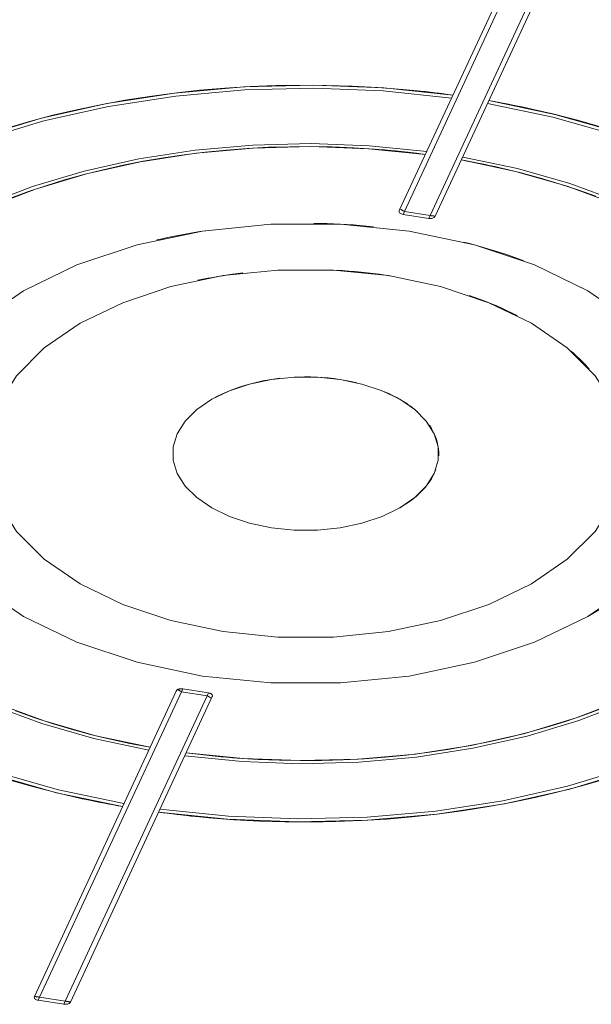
# Model space of a CAD drawing. Header units: millimetres. Extents: x 567 to 934, y -1 to 364.
# Tile 351 of 656: x 735.77 to 736.033, y 7.934 to 8.387. Entities that reach past the tile are written whole.
import ezdxf

# ---------------------------------------------------------------- set-up
doc = ezdxf.new("R2010")
doc.units = ezdxf.units.MM
doc.header["$MEASUREMENT"] = 0
doc.layers.add('G-IMPT', color=8, linetype='Continuous', lineweight=13)

msp = doc.modelspace()

# ---------------------------------------------------------------- linework, layer by layer
at = {"layer": 'G-IMPT', "lineweight": 5}
for p, q in [((736.00978, 8.44011), (735.94448, 8.29941)), ((736.00978, 8.44011), (735.94448, 8.29941)), ((735.94682, 8.29899), (736.01212, 8.43969)), ((736.02395, 8.43786), (735.95865, 8.29716)), ((735.96104, 8.29684), (736.02634, 8.43755)), ((736.02634, 8.43755), (735.96104, 8.29684)), ((735.94682, 8.29899), (735.94621, 8.29768)), ((735.94621, 8.29768), (735.95804, 8.29584)), ((735.95804, 8.29584), (735.94621, 8.29768)), ((735.94621, 8.29768), (735.95804, 8.29584)), ((735.95865, 8.29716), (735.94682, 8.29899)), ((735.95804, 8.29584), (735.95865, 8.29716)), ((735.84177, 8.07811), (735.77647, 7.93741)), ((735.77647, 7.93741), (735.84177, 8.07811)), ((735.77886, 7.9371), (735.84416, 8.0778)), ((735.84477, 8.07911), (735.84416, 8.0778)), ((735.84416, 8.0778), (735.85599, 8.07597)), ((735.8566, 8.07728), (735.84477, 8.07911)), ((735.8566, 8.07728), (735.84477, 8.07911)), ((735.8566, 8.07728), (735.84477, 8.07911)), ((735.85599, 8.07597), (735.79069, 7.93527)), ((735.79304, 7.93485), (735.85833, 8.07555)), ((735.79304, 7.93485), (735.85833, 8.07555)), ((735.85599, 8.07597), (735.8566, 8.07728)), ((735.77886, 7.9371), (735.77821, 7.93568)), ((735.79069, 7.93527), (735.77886, 7.9371)), ((735.77821, 7.93568), (735.79004, 7.93385)), ((735.77821, 7.93568), (735.79004, 7.93385)), ((735.77821, 7.93568), (735.79004, 7.93385)), ((735.79004, 7.93385), (735.79069, 7.93527))]:
    msp.add_line(p, q, dxfattribs=at)
for points in [[(735.96917, 8.35261), (735.9374, 8.35591), (735.90519, 8.35717), (735.87294, 8.35639), (735.84103, 8.35357), (735.80985, 8.34874), (735.77978, 8.34197), (735.75117, 8.33334), (735.72437, 8.32295), (735.69971, 8.31093)], [(735.96854, 8.35125), (735.93704, 8.35451), (735.90512, 8.35576), (735.87315, 8.35498), (735.84153, 8.35218), (735.81062, 8.3474), (735.78081, 8.34069), (735.75246, 8.33214), (735.72589, 8.32184), (735.70144, 8.30993)], [(735.96917, 8.35261), (735.95768, 8.35404), (735.9461, 8.35521), (735.93444, 8.35611), (735.92274, 8.35674), (735.91099, 8.35709), (735.89924, 8.35718), (735.88749, 8.35699), (735.87576, 8.35654), (735.86407, 8.35581), (735.85244, 8.35481), (735.84089, 8.35355), (735.82943, 8.35202), (735.81809, 8.35022), (735.80689, 8.34817), (735.79583, 8.34586), (735.78495, 8.3433), (735.77425, 8.34048), (735.76375, 8.33742)], [(735.96917, 8.35261), (735.96705, 8.3529), (735.96492, 8.35317), (735.9628, 8.35344), (735.96067, 8.3537), (735.95853, 8.35395), (735.95639, 8.35419), (735.95425, 8.35442), (735.95211, 8.35464), (735.94996, 8.35485)], [(736.0371, 8.33802), (736.02656, 8.34103), (736.01582, 8.3438), (736.00491, 8.34632), (735.99382, 8.34858), (735.98573, 8.35005)], [(736.18299, 8.23616), (736.17204, 8.2537), (736.15784, 8.27043), (736.14054, 8.28616), (736.12035, 8.30071), (736.09753, 8.31389), (736.07234, 8.32554), (736.04508, 8.33553), (736.0161, 8.34373), (735.98573, 8.35005)], [(736.0043, 8.34645), (736.00226, 8.34688), (736.00021, 8.34731), (735.99816, 8.34773), (735.9961, 8.34814), (735.99404, 8.34854), (735.99197, 8.34893), (735.98989, 8.34931), (735.98781, 8.34969), (735.98573, 8.35005)], [(736.18062, 8.2358), (736.16977, 8.25317), (736.15568, 8.26976), (736.13853, 8.28535), (736.11852, 8.29977), (736.0959, 8.31283), (736.07093, 8.32438), (736.04392, 8.33428), (736.01519, 8.34242), (735.9851, 8.34868)], [(735.95712, 8.32664), (735.93065, 8.32931), (735.90384, 8.33031), (735.877, 8.32962), (735.85044, 8.32725), (735.82449, 8.32324), (735.79945, 8.31762), (735.77561, 8.31047), (735.75325, 8.30187), (735.73264, 8.29192)], [(735.95648, 8.32528), (735.9303, 8.32791), (735.90377, 8.32889), (735.87721, 8.32821), (735.85094, 8.32587), (735.82526, 8.32189), (735.80048, 8.31634), (735.77689, 8.30927), (735.75477, 8.30076), (735.73437, 8.29092)], [(735.76505, 8.30496), (735.77329, 8.30801), (735.78174, 8.31088), (735.79039, 8.31354), (735.79921, 8.316), (735.80819, 8.31826), (735.81732, 8.32031), (735.82659, 8.32214), (735.83598, 8.32376), (735.84547, 8.32516), (735.85505, 8.32634), (735.86471, 8.3273), (735.87442, 8.32804), (735.88418, 8.32855), (735.89396, 8.32883), (735.90376, 8.32889), (735.91355, 8.32873), (735.92333, 8.32833), (735.93306, 8.32771), (735.94275, 8.32687), (735.95237, 8.3258), (735.95648, 8.32528)], [(735.95648, 8.32528), (735.95383, 8.32562), (735.95117, 8.32595), (735.94851, 8.32626), (735.94584, 8.32655), (735.94317, 8.32683), (735.94048, 8.32709), (735.9378, 8.32733), (735.93511, 8.32755), (735.93242, 8.32776)], [(735.97305, 8.32272), (735.98236, 8.32095), (735.99154, 8.31898), (736.00057, 8.31679), (736.00945, 8.3144), (736.01815, 8.3118), (736.02667, 8.30901), (736.03499, 8.30602)], [(735.99604, 8.31792), (735.99353, 8.31852), (735.991, 8.3191), (735.98847, 8.31966), (735.98592, 8.32021), (735.98337, 8.32075), (735.9808, 8.32126), (735.97823, 8.32176), (735.97564, 8.32225), (735.97305, 8.32272)], [(736.13564, 8.22884), (736.1265, 8.24325), (736.11471, 8.257), (736.1004, 8.26994), (736.08375, 8.2819), (736.06496, 8.29276), (736.04423, 8.30237), (736.02183, 8.31063), (735.99801, 8.31744), (735.97305, 8.32272)], [(736.13801, 8.22921), (736.12878, 8.24377), (736.11687, 8.25768), (736.10241, 8.27075), (736.08558, 8.28284), (736.06659, 8.29381), (736.04564, 8.30353), (736.02299, 8.31187), (735.99891, 8.31875), (735.97368, 8.32408)], [(735.94511, 8.30004), (735.94512, 8.30003), (735.94515, 8.3), (735.9452, 8.29996), (735.94527, 8.29991), (735.94535, 8.29986), (735.94543, 8.29981), (735.94551, 8.29976), (735.94558, 8.29971), (735.94565, 8.29967), (735.94572, 8.29963), (735.94578, 8.29959), (735.94584, 8.29956), (735.94589, 8.29952), (735.94594, 8.2995), (735.94598, 8.29947), (735.94602, 8.29945), (735.94606, 8.29943), (735.94609, 8.29941), (735.94612, 8.29939), (735.94615, 8.29937), (735.94618, 8.29935), (735.9462, 8.29934), (735.94622, 8.29933), (735.94624, 8.29931), (735.94626, 8.2993), (735.94628, 8.29929), (735.9463, 8.29928), (735.94631, 8.29927), (735.94633, 8.29926), (735.94634, 8.29926), (735.94636, 8.29925), (735.94637, 8.29924), (735.94638, 8.29923), (735.94639, 8.29923), (735.9464, 8.29922), (735.94641, 8.29921), (735.94642, 8.29921), (735.94643, 8.2992), (735.94644, 8.2992), (735.94645, 8.29919), (735.94646, 8.29919), (735.94646, 8.29918), (735.94647, 8.29918), (735.94648, 8.29918), (735.94648, 8.29917), (735.94649, 8.29917), (735.9465, 8.29917), (735.9465, 8.29916), (735.94651, 8.29916), (735.94651, 8.29916), (735.94652, 8.29915), (735.94652, 8.29915), (735.94653, 8.29915), (735.94653, 8.29914), (735.94654, 8.29914), (735.94654, 8.29914), (735.94655, 8.29914), (735.94655, 8.29913), (735.94656, 8.29913), (735.94656, 8.29913), (735.94656, 8.29913), (735.94657, 8.29913), (735.94657, 8.29912), (735.94657, 8.29912), (735.94658, 8.29912), (735.94658, 8.29912), (735.94658, 8.29912), (735.94659, 8.29911), (735.94659, 8.29911), (735.94659, 8.29911), (735.94659, 8.29911), (735.9466, 8.29911), (735.9466, 8.29911), (735.9466, 8.2991), (735.9466, 8.2991), (735.94661, 8.2991), (735.94661, 8.2991), (735.94661, 8.2991), (735.94661, 8.2991), (735.94662, 8.2991), (735.94662, 8.29909), (735.94662, 8.29909), (735.94662, 8.29909), (735.94662, 8.29909), (735.94663, 8.29909), (735.94663, 8.29909), (735.94663, 8.29909), (735.94663, 8.29909), (735.94663, 8.29909), (735.94664, 8.29908), (735.94666, 8.29907), (735.94668, 8.29906), (735.9467, 8.29905), (735.94671, 8.29904), (735.94672, 8.29903), (735.94673, 8.29903), (735.94674, 8.29902), (735.94675, 8.29902), (735.94675, 8.29902), (735.94676, 8.29901), (735.94677, 8.29901), (735.94677, 8.29901), (735.94678, 8.299)], [(735.94448, 8.29941), (735.9444, 8.29916), (735.9444, 8.29892), (735.94448, 8.29868), (735.94462, 8.29844), (735.94484, 8.29823), (735.94511, 8.29804), (735.94544, 8.29788), (735.94581, 8.29776), (735.94621, 8.29768)], [(735.94448, 8.29941), (735.9444, 8.29916), (735.9444, 8.29892), (735.94448, 8.29868), (735.94462, 8.29844), (735.94484, 8.29823), (735.94511, 8.29804), (735.94544, 8.29788), (735.94581, 8.29776), (735.94621, 8.29768)], [(735.95804, 8.29584), (735.95846, 8.2958), (735.95889, 8.2958), (735.95931, 8.29584), (735.95971, 8.29593), (735.96008, 8.29605), (735.9604, 8.29621), (735.96068, 8.2964), (735.96089, 8.29661), (735.96104, 8.29684)], [(735.95804, 8.29584), (735.95846, 8.2958), (735.95889, 8.2958), (735.95931, 8.29584), (735.95971, 8.29593), (735.96008, 8.29605), (735.9604, 8.29621), (735.96068, 8.2964), (735.96089, 8.29661), (735.96104, 8.29684)], [(735.95865, 8.29716), (735.95866, 8.29716), (735.95866, 8.29716), (735.95867, 8.29716), (735.95868, 8.29715), (735.95869, 8.29715), (735.9587, 8.29715), (735.95871, 8.29715), (735.95872, 8.29715), (735.95874, 8.29715), (735.95876, 8.29714), (735.95878, 8.29714), (735.9588, 8.29713), (735.95884, 8.29713), (735.95884, 8.29713), (735.95885, 8.29713), (735.95885, 8.29713), (735.95885, 8.29713), (735.95885, 8.29713), (735.95886, 8.29713), (735.95886, 8.29713), (735.95886, 8.29713), (735.95887, 8.29713), (735.95887, 8.29713), (735.95887, 8.29712), (735.95887, 8.29712), (735.95888, 8.29712), (735.95888, 8.29712), (735.95888, 8.29712), (735.95889, 8.29712), (735.95889, 8.29712), (735.95889, 8.29712), (735.9589, 8.29712), (735.9589, 8.29712), (735.95891, 8.29712), (735.95891, 8.29712), (735.95891, 8.29712), (735.95892, 8.29712), (735.95892, 8.29712), (735.95893, 8.29712), (735.95893, 8.29712), (735.95894, 8.29711), (735.95894, 8.29711), (735.95895, 8.29711), (735.95895, 8.29711), (735.95896, 8.29711), (735.95896, 8.29711), (735.95897, 8.29711), (735.95898, 8.29711), (735.95898, 8.29711), (735.95899, 8.29711), (735.95899, 8.29711), (735.959, 8.2971), (735.95901, 8.2971), (735.95902, 8.2971), (735.95902, 8.2971), (735.95903, 8.2971), (735.95904, 8.2971), (735.95905, 8.2971), (735.95906, 8.2971), (735.95907, 8.29709), (735.95908, 8.29709), (735.95909, 8.29709), (735.9591, 8.29709), (735.95911, 8.29709), (735.95912, 8.29709), (735.95914, 8.29708), (735.95915, 8.29708), (735.95916, 8.29708), (735.95918, 8.29708), (735.95919, 8.29708), (735.95921, 8.29707), (735.95923, 8.29707), (735.95924, 8.29707), (735.95926, 8.29707), (735.95928, 8.29706), (735.95931, 8.29706), (735.95933, 8.29706), (735.95936, 8.29705), (735.95938, 8.29705), (735.95941, 8.29704), (735.95944, 8.29704), (735.95948, 8.29703), (735.95951, 8.29703), (735.95955, 8.29702), (735.95959, 8.29702), (735.95964, 8.29701), (735.95969, 8.297), (735.95975, 8.297), (735.95981, 8.29699), (735.95987, 8.29698), (735.95995, 8.29697), (735.96003, 8.29696), (735.96011, 8.29694), (735.96021, 8.29693), (735.96031, 8.29692), (735.96042, 8.2969), (735.96054, 8.29689), (735.96066, 8.29687), (735.96077, 8.29686), (735.96087, 8.29685), (735.96096, 8.29684), (735.96102, 8.29684), (735.96104, 8.29684)], [(736.03131, 8.11248), (736.05189, 8.12664), (736.0679, 8.14265), (736.07886, 8.16003), (736.08442, 8.17823), (736.08442, 8.19672), (736.07886, 8.21493), (736.0679, 8.2323), (736.05189, 8.24832), (736.03131, 8.26248), (736.00678, 8.27436), (735.97905, 8.28361), (735.94895, 8.28993), (735.91742, 8.29314), (735.88539, 8.29314), (735.85386, 8.28993), (735.82377, 8.28361), (735.79603, 8.27436), (735.7715, 8.26248)], [(735.93237, 8.29203), (735.92937, 8.29231), (735.92636, 8.29256), (735.92334, 8.29279), (735.92031, 8.29298), (735.91728, 8.29315), (735.91425, 8.29329), (735.91121, 8.29339), (735.90817, 8.29347), (735.90512, 8.29352)], [(735.85507, 8.29012), (735.85256, 8.28973), (735.85005, 8.28932), (735.84755, 8.28889), (735.84507, 8.28843), (735.84259, 8.28796), (735.84013, 8.28747), (735.83768, 8.28696), (735.83525, 8.28643), (735.83282, 8.28588)], [(736.00186, 8.27628), (735.99893, 8.27737), (735.99595, 8.27842), (735.99295, 8.27944), (735.98991, 8.28043), (735.98683, 8.28138), (735.98373, 8.2823), (735.9806, 8.28318), (735.97744, 8.28403), (735.97425, 8.28485)], [(736.00533, 8.12748), (736.0218, 8.13881), (736.0346, 8.15162), (736.04337, 8.16552), (736.04782, 8.18008), (736.04782, 8.19487), (736.04337, 8.20944), (736.0346, 8.22334), (736.0218, 8.23615), (736.00533, 8.24748), (735.9857, 8.25699), (735.96352, 8.26438), (735.93944, 8.26944), (735.91421, 8.27201), (735.8886, 8.27201), (735.86337, 8.26944), (735.83929, 8.26438), (735.81711, 8.25699), (735.79748, 8.24748)], [(735.87246, 8.27067), (735.87012, 8.27039), (735.8678, 8.27008), (735.86548, 8.26976), (735.86316, 8.26941), (735.86086, 8.26904), (735.85857, 8.26865), (735.8563, 8.26824), (735.85403, 8.2678), (735.85177, 8.26735)], [(735.94082, 8.26922), (735.93806, 8.26965), (735.93528, 8.27005), (735.9325, 8.27041), (735.9297, 8.27074), (735.92689, 8.27105), (735.92407, 8.27132), (735.92124, 8.27156), (735.9184, 8.27176), (735.91556, 8.27194)], [(735.7715, 8.26248), (735.75092, 8.24832), (735.73491, 8.2323), (735.72395, 8.21493), (735.71839, 8.19672), (735.71839, 8.17823), (735.72395, 8.16003), (735.73491, 8.14265), (735.75092, 8.12664), (735.7715, 8.11248), (735.79603, 8.10059), (735.82377, 8.09135), (735.85386, 8.08503), (735.88539, 8.08182), (735.91742, 8.08182), (735.94895, 8.08503), (735.97905, 8.09135), (736.00678, 8.10059), (736.03131, 8.11248)], [(735.99881, 8.25102), (735.9965, 8.25218), (735.99415, 8.2533), (735.99176, 8.2544), (735.98933, 8.25547), (735.98686, 8.25651), (735.98436, 8.25752), (735.98182, 8.2585), (735.97924, 8.25945), (735.97663, 8.26037)], [(735.79748, 8.24748), (735.78102, 8.23615), (735.76821, 8.22334), (735.75944, 8.20944), (735.755, 8.19487), (735.755, 8.18008), (735.75944, 8.16552), (735.76821, 8.15162), (735.78102, 8.13881), (735.79748, 8.12748), (735.81711, 8.11797), (735.83929, 8.11058), (735.86337, 8.10552), (735.8886, 8.10295), (735.91421, 8.10295), (735.93944, 8.10552), (735.96352, 8.11058), (735.9857, 8.11797), (736.00533, 8.12748)], [(736.03189, 8.22653), (736.03105, 8.22745), (736.03019, 8.22837), (736.02931, 8.22928), (736.02841, 8.23018), (736.02749, 8.23108), (736.02655, 8.23197), (736.0256, 8.23285), (736.02462, 8.23373), (736.02363, 8.2346)], [(735.94471, 8.16248), (735.95157, 8.1672), (735.95691, 8.17254), (735.96056, 8.17833), (735.96241, 8.1844), (735.96241, 8.19056), (735.96056, 8.19663), (735.95691, 8.20242), (735.95157, 8.20776), (735.94471, 8.21248), (735.93653, 8.21644), (735.92729, 8.21952), (735.91725, 8.22163), (735.90674, 8.2227), (735.89607, 8.2227), (735.88556, 8.22163), (735.87553, 8.21952), (735.86628, 8.21644), (735.8581, 8.21248)], [(735.92486, 8.22014), (735.92231, 8.22071), (735.91971, 8.22122), (735.91707, 8.22166), (735.9144, 8.22203), (735.9117, 8.22233), (735.90899, 8.22256), (735.90626, 8.22272), (735.90352, 8.22281), (735.90077, 8.22283)], [(735.88945, 8.22215), (735.88554, 8.22163), (735.88171, 8.22096), (735.87796, 8.22014), (735.87431, 8.21919), (735.87078, 8.2181), (735.86738, 8.21687), (735.86412, 8.21553), (735.86103, 8.21406), (735.8581, 8.21248)], [(735.94637, 8.21148), (735.94537, 8.21209), (735.94434, 8.21269), (735.94329, 8.21327), (735.94221, 8.21384), (735.94111, 8.2144), (735.93998, 8.21494), (735.93884, 8.21546), (735.93767, 8.21597), (735.93648, 8.21646)], [(735.8581, 8.21248), (735.85124, 8.20776), (735.84591, 8.20242), (735.84225, 8.19663), (735.8404, 8.19056), (735.8404, 8.1844), (735.84225, 8.17833), (735.84591, 8.17254), (735.85124, 8.1672), (735.8581, 8.16248), (735.86628, 8.15852), (735.87553, 8.15544), (735.88556, 8.15333), (735.89607, 8.15226), (735.90674, 8.15226), (735.91725, 8.15333), (735.92729, 8.15544), (735.93653, 8.15852), (735.94471, 8.16248)], [(735.95268, 8.20681), (735.95205, 8.20735), (735.9514, 8.2079), (735.95073, 8.20843), (735.95005, 8.20896), (735.94934, 8.20948), (735.94863, 8.20999), (735.94789, 8.21049), (735.94714, 8.21099), (735.94637, 8.21148)], [(735.96262, 8.18649), (735.96263, 8.18808), (735.96253, 8.18967), (735.96229, 8.19125), (735.96194, 8.19283), (735.96146, 8.1944), (735.96086, 8.19595), (735.96014, 8.19749), (735.9593, 8.19901), (735.95834, 8.2005)], [(735.94471, 8.16248), (735.9474, 8.16414), (735.94991, 8.1659), (735.95221, 8.16774), (735.95431, 8.16967), (735.95618, 8.17167), (735.95783, 8.17374), (735.95924, 8.17586), (735.96042, 8.17804), (735.96135, 8.18025)], [(735.6648, 8.14575), (735.67403, 8.13118), (735.68595, 8.11728), (735.7004, 8.1042), (735.71723, 8.09211), (735.73623, 8.08114), (735.75717, 8.07143), (735.77982, 8.06308), (735.8039, 8.0562), (735.82913, 8.05087)], [(735.66717, 8.14612), (735.67631, 8.13171), (735.6881, 8.11795), (735.70241, 8.10502), (735.71906, 8.09305), (735.73785, 8.0822), (735.75858, 8.07259), (735.78098, 8.06433), (735.80481, 8.05752), (735.82977, 8.05224)], [(736.03131, 8.11248), (736.03671, 8.11573), (736.04187, 8.11912), (736.04678, 8.12263), (736.05142, 8.12625), (736.05579, 8.12999), (736.05988, 8.13383), (736.06369, 8.13776), (736.0672, 8.14179), (736.07041, 8.1459)], [(735.61982, 8.13879), (735.63077, 8.12126), (735.64498, 8.10453), (735.66228, 8.08879), (735.68246, 8.07425), (735.70529, 8.06107), (735.73048, 8.04942), (735.75773, 8.03943), (735.78671, 8.03122), (735.81708, 8.02491)], [(735.62219, 8.13916), (735.63304, 8.12178), (735.64713, 8.1052), (735.66428, 8.0896), (735.68429, 8.07519), (735.70691, 8.06213), (735.73188, 8.05057), (735.75889, 8.04067), (735.78762, 8.03254), (735.81771, 8.02627)], [(735.84569, 8.04831), (735.87216, 8.04564), (735.89897, 8.04465), (735.92581, 8.04534), (735.95237, 8.04771), (735.97832, 8.05172), (736.00336, 8.05734), (736.02721, 8.06449), (736.04956, 8.07309), (736.07018, 8.08304)], [(735.84633, 8.04968), (735.87252, 8.04704), (735.89904, 8.04606), (735.9256, 8.04675), (735.95187, 8.04909), (735.97755, 8.05306), (736.00233, 8.05862), (736.02592, 8.06569), (736.04804, 8.0742), (736.06844, 8.08404)], [(735.84477, 8.07911), (735.84456, 8.07914), (735.84435, 8.07915), (735.84414, 8.07916), (735.84393, 8.07915), (735.84371, 8.07914), (735.8435, 8.07911), (735.8433, 8.07907), (735.8431, 8.07903), (735.84291, 8.07897), (735.84273, 8.0789), (735.84256, 8.07883), (735.84241, 8.07874), (735.84226, 8.07865), (735.84213, 8.07856), (735.84202, 8.07845), (735.84192, 8.07834), (735.84184, 8.07823), (735.84177, 8.07811)], [(735.84477, 8.07911), (735.84435, 8.07915), (735.84393, 8.07915), (735.8435, 8.07911), (735.8431, 8.07903), (735.84273, 8.0789), (735.84241, 8.07874), (735.84213, 8.07856), (735.84192, 8.07834), (735.84177, 8.07811)], [(735.8442, 8.07778), (735.8442, 8.07779), (735.84419, 8.07779), (735.84419, 8.07779), (735.84418, 8.0778), (735.84417, 8.0778), (735.84417, 8.0778), (735.84416, 8.07781), (735.84415, 8.07781), (735.84414, 8.07782), (735.84413, 8.07783), (735.84411, 8.07784), (735.84409, 8.07785), (735.84406, 8.07786), (735.84406, 8.07787), (735.84406, 8.07787), (735.84406, 8.07787), (735.84406, 8.07787), (735.84405, 8.07787), (735.84405, 8.07787), (735.84405, 8.07787), (735.84405, 8.07787), (735.84405, 8.07787), (735.84404, 8.07788), (735.84404, 8.07788), (735.84404, 8.07788), (735.84404, 8.07788), (735.84403, 8.07788), (735.84403, 8.07788), (735.84403, 8.07788), (735.84403, 8.07789), (735.84402, 8.07789), (735.84402, 8.07789), (735.84402, 8.07789), (735.84402, 8.07789), (735.84401, 8.07789), (735.84401, 8.0779), (735.84401, 8.0779), (735.844, 8.0779), (735.844, 8.0779), (735.844, 8.0779), (735.84399, 8.0779), (735.84399, 8.07791), (735.84399, 8.07791), (735.84398, 8.07791), (735.84398, 8.07791), (735.84397, 8.07792), (735.84397, 8.07792), (735.84397, 8.07792), (735.84396, 8.07792), (735.84396, 8.07793), (735.84395, 8.07793), (735.84395, 8.07793), (735.84394, 8.07793), (735.84393, 8.07794), (735.84393, 8.07794), (735.84392, 8.07794), (735.84392, 8.07795), (735.84391, 8.07795), (735.8439, 8.07796), (735.8439, 8.07796), (735.84389, 8.07796), (735.84388, 8.07797), (735.84387, 8.07797), (735.84387, 8.07798), (735.84386, 8.07798), (735.84385, 8.07799), (735.84384, 8.07799), (735.84383, 8.078), (735.84382, 8.07801), (735.84381, 8.07801), (735.84379, 8.07802), (735.84378, 8.07803), (735.84377, 8.07803), (735.84375, 8.07804), (735.84374, 8.07805), (735.84372, 8.07806), (735.8437, 8.07807), (735.84369, 8.07808), (735.84367, 8.07809), (735.84364, 8.0781), (735.84362, 8.07812), (735.8436, 8.07813), (735.84357, 8.07814), (735.84354, 8.07816), (735.84351, 8.07818), (735.84347, 8.0782), (735.84344, 8.07822), (735.8434, 8.07824), (735.84335, 8.07827), (735.8433, 8.07829), (735.84325, 8.07832), (735.84319, 8.07836), (735.84312, 8.07839), (735.84305, 8.07843), (735.84297, 8.07847), (735.84289, 8.07852), (735.8428, 8.07856), (735.84271, 8.07861), (735.84263, 8.07865), (735.84254, 8.07869), (735.84248, 8.07872), (735.84243, 8.07874), (735.84241, 8.07874)], [(735.8577, 8.07491), (735.8577, 8.07493), (735.85766, 8.07496), (735.85761, 8.07499), (735.85754, 8.07504), (735.85747, 8.07509), (735.85739, 8.07514), (735.85731, 8.07519), (735.85723, 8.07524), (735.85716, 8.07529), (735.85709, 8.07533), (735.85703, 8.07537), (735.85697, 8.0754), (735.85692, 8.07543), (735.85687, 8.07546), (735.85683, 8.07549), (735.85679, 8.07551), (735.85675, 8.07553), (735.85672, 8.07555), (735.85669, 8.07557), (735.85666, 8.07559), (735.85664, 8.0756), (735.85661, 8.07562), (735.85659, 8.07563), (735.85657, 8.07564), (735.85655, 8.07565), (735.85653, 8.07566), (735.85651, 8.07567), (735.8565, 8.07568), (735.85648, 8.07569), (735.85647, 8.0757), (735.85646, 8.07571), (735.85644, 8.07572), (735.85643, 8.07572), (735.85642, 8.07573), (735.85641, 8.07574), (735.8564, 8.07574), (735.85639, 8.07575), (735.85638, 8.07575), (735.85637, 8.07576), (735.85636, 8.07576), (735.85636, 8.07577), (735.85635, 8.07577), (735.85634, 8.07578), (735.85633, 8.07578), (735.85633, 8.07578), (735.85632, 8.07579), (735.85631, 8.07579), (735.85631, 8.07579), (735.8563, 8.0758), (735.8563, 8.0758), (735.85629, 8.0758), (735.85629, 8.07581), (735.85628, 8.07581), (735.85628, 8.07581), (735.85627, 8.07581), (735.85627, 8.07582), (735.85626, 8.07582), (735.85626, 8.07582), (735.85626, 8.07582), (735.85625, 8.07583), (735.85625, 8.07583), (735.85625, 8.07583), (735.85624, 8.07583), (735.85624, 8.07583), (735.85624, 8.07584), (735.85623, 8.07584), (735.85623, 8.07584), (735.85623, 8.07584), (735.85622, 8.07584), (735.85622, 8.07585), (735.85622, 8.07585), (735.85621, 8.07585), (735.85621, 8.07585), (735.85621, 8.07585), (735.85621, 8.07585), (735.8562, 8.07585), (735.8562, 8.07586), (735.8562, 8.07586), (735.8562, 8.07586), (735.8562, 8.07586), (735.85619, 8.07586), (735.85619, 8.07586), (735.85619, 8.07586), (735.85619, 8.07586), (735.85618, 8.07587), (735.85618, 8.07587), (735.85618, 8.07587), (735.85618, 8.07587), (735.85618, 8.07587), (735.85618, 8.07587), (735.85615, 8.07589), (735.85613, 8.0759), (735.85611, 8.07591), (735.8561, 8.07591), (735.85609, 8.07592), (735.85608, 8.07593), (735.85607, 8.07593), (735.85607, 8.07594), (735.85606, 8.07594), (735.85605, 8.07594), (735.85605, 8.07595), (735.85604, 8.07595), (735.85603, 8.07595)], [(735.85833, 8.07555), (735.85841, 8.07579), (735.85841, 8.07604), (735.85833, 8.07628), (735.85819, 8.07651), (735.85798, 8.07673), (735.8577, 8.07691), (735.85737, 8.07707), (735.857, 8.0772), (735.8566, 8.07728)], [(735.85833, 8.07555), (735.85841, 8.07579), (735.85841, 8.07604), (735.85833, 8.07628), (735.85819, 8.07651), (735.85798, 8.07673), (735.8577, 8.07691), (735.85737, 8.07707), (735.857, 8.0772), (735.8566, 8.07728)], [(735.82977, 8.05224), (735.82046, 8.054), (735.81128, 8.05598), (735.80224, 8.05816), (735.79336, 8.06056), (735.78466, 8.06315), (735.77614, 8.06595), (735.76782, 8.06894)], [(736.03777, 8.07), (736.02952, 8.06694), (736.02107, 8.06408), (736.01243, 8.06142), (736.0036, 8.05895), (735.99462, 8.0567), (735.98549, 8.05465), (735.97622, 8.05281), (735.96683, 8.05119), (735.95734, 8.04979), (735.94776, 8.04861), (735.93811, 8.04765), (735.92839, 8.04692), (735.91863, 8.04641), (735.90885, 8.04612), (735.89905, 8.04606), (735.88926, 8.04623), (735.87949, 8.04662), (735.86975, 8.04724), (735.86006, 8.04809), (735.85044, 8.04915), (735.84633, 8.04968)], [(735.83364, 8.02234), (735.86541, 8.01905), (735.89762, 8.01779), (735.92987, 8.01857), (735.96178, 8.02139), (735.99296, 8.02621), (736.02303, 8.03298), (736.05164, 8.04161), (736.07844, 8.052), (736.1031, 8.06403)], [(735.83428, 8.02371), (735.86577, 8.02045), (735.89769, 8.0192), (735.92966, 8.01998), (735.96128, 8.02278), (735.99219, 8.02756), (736.022, 8.03426), (736.05036, 8.04282), (736.07692, 8.05311), (736.10137, 8.06503)], [(735.80677, 8.05704), (735.80928, 8.05644), (735.81181, 8.05586), (735.81434, 8.05529), (735.81689, 8.05474), (735.81944, 8.05421), (735.82201, 8.05369), (735.82459, 8.05319), (735.82717, 8.05271), (735.82977, 8.05224)], [(735.84633, 8.04968), (735.84898, 8.04933), (735.85164, 8.04901), (735.8543, 8.0487), (735.85697, 8.0484), (735.85965, 8.04813), (735.86233, 8.04787), (735.86501, 8.04763), (735.8677, 8.0474), (735.8704, 8.04719)], [(735.76572, 8.03694), (735.77625, 8.03392), (735.78699, 8.03116), (735.79791, 8.02864), (735.80899, 8.02638), (735.81708, 8.02491)], [(735.83364, 8.02234), (735.84513, 8.02091), (735.85672, 8.01975), (735.86837, 8.01885), (735.88008, 8.01822), (735.89182, 8.01786), (735.90357, 8.01778), (735.91532, 8.01796), (735.92706, 8.01842), (735.93874, 8.01915), (735.95037, 8.02014), (735.96192, 8.02141), (735.97338, 8.02294), (735.98472, 8.02473), (735.99592, 8.02679), (736.00698, 8.0291), (736.01786, 8.03166), (736.02856, 8.03447), (736.03906, 8.03753)], [(735.79851, 8.02851), (735.80055, 8.02807), (735.8026, 8.02765), (735.80465, 8.02723), (735.80671, 8.02682), (735.80878, 8.02642), (735.81084, 8.02603), (735.81292, 8.02564), (735.815, 8.02527), (735.81708, 8.02491)], [(735.83364, 8.02234), (735.83576, 8.02206), (735.83789, 8.02178), (735.84001, 8.02151), (735.84215, 8.02126), (735.84428, 8.02101), (735.84642, 8.02077), (735.84856, 8.02054), (735.8507, 8.02032), (735.85285, 8.0201)], [(735.77647, 7.93741), (735.7764, 7.93717), (735.7764, 7.93692), (735.77647, 7.93668), (735.77662, 7.93645), (735.77683, 7.93623), (735.77711, 7.93604), (735.77743, 7.93589), (735.7778, 7.93576), (735.77821, 7.93568)], [(735.77647, 7.93741), (735.7764, 7.93717), (735.7764, 7.93692), (735.77647, 7.93668), (735.77662, 7.93645), (735.77683, 7.93623), (735.77711, 7.93604), (735.77743, 7.93589), (735.7778, 7.93576), (735.77821, 7.93568)], [(735.77886, 7.9371), (735.77886, 7.9371), (735.77885, 7.9371), (735.77884, 7.9371), (735.77883, 7.9371), (735.77882, 7.9371), (735.77881, 7.9371), (735.7788, 7.93711), (735.77879, 7.93711), (735.77877, 7.93711), (735.77876, 7.93711), (735.77874, 7.93712), (735.77871, 7.93712), (735.77867, 7.93713), (735.77867, 7.93713), (735.77867, 7.93713), (735.77866, 7.93713), (735.77866, 7.93713), (735.77866, 7.93713), (735.77866, 7.93713), (735.77865, 7.93713), (735.77865, 7.93713), (735.77865, 7.93713), (735.77864, 7.93713), (735.77864, 7.93713), (735.77864, 7.93713), (735.77863, 7.93713), (735.77863, 7.93713), (735.77863, 7.93713), (735.77862, 7.93713), (735.77862, 7.93713), (735.77862, 7.93713), (735.77861, 7.93713), (735.77861, 7.93714), (735.77861, 7.93714), (735.7786, 7.93714), (735.7786, 7.93714), (735.77859, 7.93714), (735.77859, 7.93714), (735.77858, 7.93714), (735.77858, 7.93714), (735.77858, 7.93714), (735.77857, 7.93714), (735.77856, 7.93714), (735.77856, 7.93714), (735.77855, 7.93714), (735.77855, 7.93714), (735.77854, 7.93715), (735.77854, 7.93715), (735.77853, 7.93715), (735.77852, 7.93715), (735.77852, 7.93715), (735.77851, 7.93715), (735.7785, 7.93715), (735.7785, 7.93715), (735.77849, 7.93715), (735.77848, 7.93715), (735.77847, 7.93716), (735.77846, 7.93716), (735.77845, 7.93716), (735.77844, 7.93716), (735.77843, 7.93716), (735.77842, 7.93716), (735.77841, 7.93717), (735.7784, 7.93717), (735.77839, 7.93717), (735.77838, 7.93717), (735.77836, 7.93717), (735.77835, 7.93717), (735.77834, 7.93718), (735.77832, 7.93718), (735.7783, 7.93718), (735.77829, 7.93718), (735.77827, 7.93719), (735.77825, 7.93719), (735.77823, 7.93719), (735.77821, 7.9372), (735.77818, 7.9372), (735.77816, 7.9372), (735.77813, 7.93721), (735.7781, 7.93721), (735.77807, 7.93722), (735.77804, 7.93722), (735.778, 7.93723), (735.77796, 7.93723), (735.77792, 7.93724), (735.77787, 7.93724), (735.77782, 7.93725), (735.77777, 7.93726), (735.7777, 7.93727), (735.77764, 7.93728), (735.77757, 7.93729), (735.77749, 7.9373), (735.7774, 7.93731), (735.7773, 7.93732), (735.7772, 7.93734), (735.77709, 7.93735), (735.77697, 7.93737), (735.77686, 7.93738), (735.77674, 7.93739), (735.77664, 7.9374), (735.77655, 7.93741), (735.7765, 7.93741), (735.77647, 7.93741)], [(735.79004, 7.93385), (735.79046, 7.93381), (735.79088, 7.93381), (735.7913, 7.93385), (735.7917, 7.93393), (735.79207, 7.93406), (735.7924, 7.93421), (735.79268, 7.9344), (735.79289, 7.93462), (735.79304, 7.93485)], [(735.79004, 7.93385), (735.79046, 7.93381), (735.79088, 7.93381), (735.7913, 7.93385), (735.7917, 7.93393), (735.79207, 7.93406), (735.7924, 7.93421), (735.79268, 7.9344), (735.79289, 7.93462), (735.79304, 7.93485)], [(735.79304, 7.93485), (735.79302, 7.93486), (735.79297, 7.93487), (735.79289, 7.93489), (735.79279, 7.93491), (735.79268, 7.93493), (735.79256, 7.93495), (735.79245, 7.93498), (735.79234, 7.935), (735.79224, 7.93501), (735.79215, 7.93503), (735.79206, 7.93504), (735.79198, 7.93506), (735.79191, 7.93507), (735.79185, 7.93508), (735.79179, 7.93509), (735.79173, 7.9351), (735.79168, 7.93511), (735.79164, 7.93512), (735.79159, 7.93512), (735.79155, 7.93513), (735.79152, 7.93514), (735.79148, 7.93514), (735.79145, 7.93515), (735.79143, 7.93515), (735.7914, 7.93515), (735.79137, 7.93516), (735.79135, 7.93516), (735.79133, 7.93517), (735.79131, 7.93517), (735.79129, 7.93517), (735.79127, 7.93518), (735.79125, 7.93518), (735.79124, 7.93518), (735.79122, 7.93518), (735.79121, 7.93519), (735.79119, 7.93519), (735.79118, 7.93519), (735.79117, 7.93519), (735.79115, 7.93519), (735.79114, 7.9352), (735.79113, 7.9352), (735.79112, 7.9352), (735.79111, 7.9352), (735.7911, 7.9352), (735.79109, 7.9352), (735.79109, 7.9352), (735.79108, 7.93521), (735.79107, 7.93521), (735.79106, 7.93521), (735.79105, 7.93521), (735.79105, 7.93521), (735.79104, 7.93521), (735.79103, 7.93521), (735.79103, 7.93521), (735.79102, 7.93522), (735.79101, 7.93522), (735.79101, 7.93522), (735.791, 7.93522), (735.791, 7.93522), (735.79099, 7.93522), (735.79099, 7.93522), (735.79098, 7.93522), (735.79098, 7.93522), (735.79097, 7.93522), (735.79097, 7.93522), (735.79096, 7.93522), (735.79096, 7.93522), (735.79096, 7.93523), (735.79095, 7.93523), (735.79095, 7.93523), (735.79094, 7.93523), (735.79094, 7.93523), (735.79094, 7.93523), (735.79093, 7.93523), (735.79093, 7.93523), (735.79093, 7.93523), (735.79092, 7.93523), (735.79092, 7.93523), (735.79092, 7.93523), (735.79091, 7.93523), (735.79091, 7.93523), (735.79091, 7.93523), (735.7909, 7.93523), (735.7909, 7.93523), (735.7909, 7.93523), (735.7909, 7.93523), (735.79089, 7.93524), (735.79089, 7.93524), (735.79089, 7.93524), (735.79089, 7.93524), (735.79085, 7.93524), (735.79082, 7.93525), (735.7908, 7.93525), (735.79078, 7.93525), (735.79077, 7.93525), (735.79076, 7.93526), (735.79075, 7.93526), (735.79074, 7.93526), (735.79073, 7.93526), (735.79072, 7.93526), (735.79071, 7.93526), (735.7907, 7.93527), (735.79069, 7.93527)]]:
    msp.add_lwpolyline(points, dxfattribs=at)

doc.saveas('drawing.dxf')
